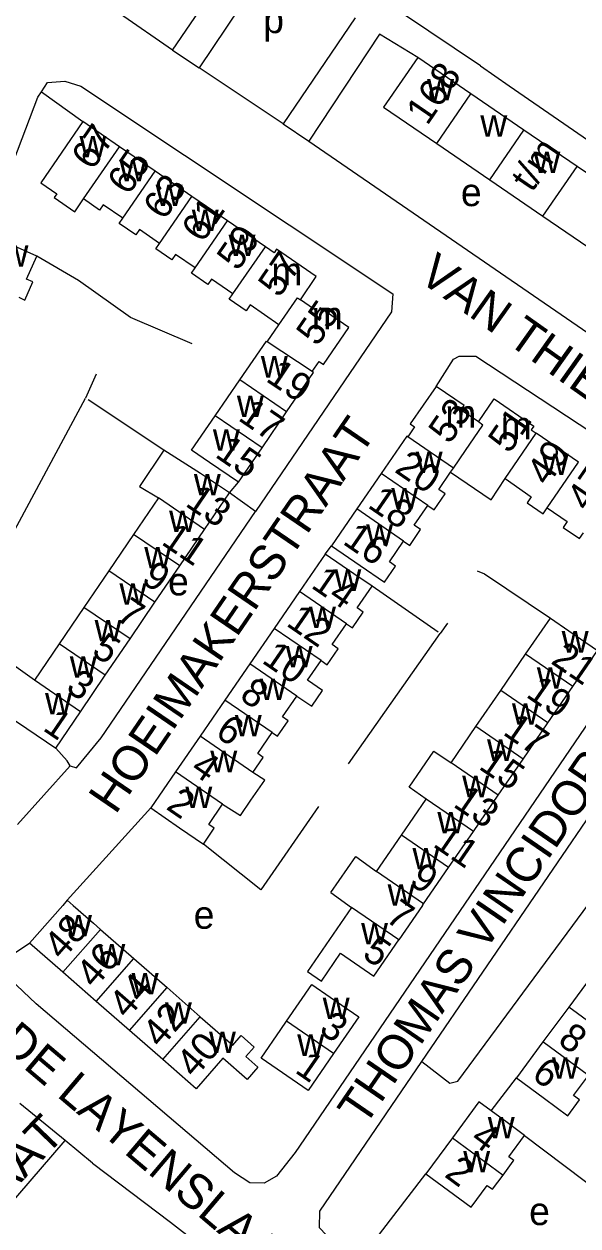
# Model space of a CAD drawing. Extents: x 159294 to 161936, y 384538 to 386517.
# Drawn here: x 160189.5 to 160269, y 385204 to 385376.6 of the extents above; entities that cross this region are included whole.
import ezdxf

# ---------------------------------------------------------------- set-up
doc = ezdxf.new("R2010")
doc.units = 0
for name, color, linetype in [('BLT_Basislijn', 7, 'Continuous'), ('BLT_Bebouwing', 7, 'Continuous'), ('BLT_Centroide', 7, 'Continuous'), ('BLT_Huisnummer', 7, 'Continuous'), ('BLT_Huisnummer_ tussenligend', 7, 'Continuous'), ('BLT_Huisnummer_reeks', 7, 'Continuous'), ('BLT_Onderverdeling_panden', 7, 'Continuous'), ('BLT_Straatnaam', 7, 'Continuous')]:
    doc.layers.add(name, color=color, linetype=linetype)

msp = doc.modelspace()

# ---------------------------------------------------------------- linework, layer by layer
at = {"layer": 'BLT_Basislijn'}
for p, q in [((160210.79, 385372.8), (160224.65, 385393.03)), ((160237.02, 385377.44), (160226.72, 385362.24)), ((160210.79, 385372.8), (160214.63, 385370.28)), ((160255.02, 385370.57), (160259.16, 385367.7)), ((160226.72, 385362.24), (160214.63, 385370.28)), ((160192, 385366.85), (160197.94, 385362.56)), ((160226.72, 385362.24), (160230.39, 385359.74)), ((160230.39, 385359.74), (160284.92, 385322.27)), ((160199.86, 385326.27), (160198.31, 385322.84)), ((160209.55, 385315.38), (160198.71, 385322.58)), ((160218.98, 385309.22), (160220.27, 385310.77)), ((160222.71, 385306.58), (160218.98, 385309.22)), ((160232.74, 385300.43), (160233.63, 385301.64)), ((160246.61, 385227.59), (160293.52, 385296.36)), ((160248.97, 385289.21), (160239.46, 385295.82)), ((160250.3, 385290.51), (160249.23, 385289.04)), ((160236.07, 385270.3), (160249.23, 385289.04)), ((160196.11, 385270.05), (160188.56, 385261.59)), ((160207.7, 385263.98), (160195.69, 385250.73)), ((160256.56, 385220.5), (160260.2, 385225.25)), ((160195.39, 385216.21), (160188.9, 385221.55)), ((160261.35, 385216.97), (160272.84, 385208.26)), ((160199.35, 385212.96), (160195.39, 385216.21)), ((160237.71, 385199.14), (160247.2, 385211.46))]:
    msp.add_line(p, q, dxfattribs=at)
for points in [[(160255.02, 385370.57), (160243.82, 385378.1), (160243.5, 385379.35), (160261.32, 385405.27)], [(160259.16, 385367.7), (160297.32, 385341.34), (160300.62, 385345.75), (160318.83, 385372.39), (160318.67, 385372.78), (160287.92, 385395.1), (160286.25, 385398.26)], [(160210.79, 385372.8), (160203.19, 385378.09), (160201.25, 385381.35), (160199.83, 385386.22), (160199.86, 385391.27), (160200.1, 385393.64), (160200.8, 385394.66), (160202.55, 385396.15), (160205.51, 385396.33), (160222.97, 385392.92), (160224.65, 385393.03)], [(160229.21, 385382.78), (160224.99, 385385.11), (160224.56, 385385.07), (160214.63, 385370.28)], [(160246.02, 385371.78), (160240.55, 385375.11), (160230.39, 385359.74)], [(160192, 385366.85), (160192.85, 385368.17), (160195.37, 385368.36), (160197.65, 385367.65), (160242.44, 385337.84), (160242.28, 385335.25), (160222.71, 385306.58)], [(160183.99, 385346.5), (160191.5, 385366.07), (160192, 385366.85)], [(160213.66, 385330.63), (160204.79, 385334.42), (160197.3, 385339.75), (160191.33, 385343.24)], [(160248.65, 385324.53), (160251.16, 385328.42), (160251.96, 385328.88), (160254.37, 385328.89), (160278.42, 385313), (160285.06, 385308.26), (160285.77, 385307.33), (160285.82, 385305.36), (160284.81, 385302.94)], [(160186.58, 385300.34), (160186.76, 385301.23), (160198.31, 385322.84)], [(160196.11, 385270.05), (160197.04, 385269.77), (160200.59, 385274.07), (160222.71, 385306.58)], [(160254.55, 385298.03), (160255.61, 385297.6), (160265.08, 385291.25)], [(160246.61, 385227.59), (160250.63, 385224.48), (160251.77, 385224.73), (160300.37, 385290.51), (160300.21, 385291.53), (160293.52, 385296.36)], [(160271.85, 385286.6), (160275.7, 385283.85), (160228.43, 385214.5), (160225.73, 385211.09), (160223.98, 385210.09), (160221.91, 385210.17), (160219.71, 385211.57), (160191.24, 385235.87), (160187.53, 385239.39), (160187.4, 385240.81), (160187.69, 385242.37), (160188.17, 385243.16), (160190.3, 385244.57)], [(160196.11, 385270.05), (160195.68, 385270.74), (160194.05, 385272.57)], [(160231.77, 385264.2), (160223.5, 385252.22), (160215.26, 385258.79)], [(160237.71, 385199.14), (160233.84, 385201.67), (160231.93, 385203.68), (160231.96, 385206.08), (160246.61, 385227.59)], [(160177.96, 385196.27), (160181.76, 385200.43), (160195.39, 385216.21)], [(160199.35, 385212.96), (160210.52, 385204.49), (160218.21, 385198.54)]]:
    msp.add_lwpolyline(points, dxfattribs=at)
at = {"layer": 'BLT_Bebouwing'}
for p, q in [((160253.65, 385366.56), (160246.02, 385371.78)), ((160261.27, 385361.34), (160253.65, 385366.56)), ((160203.19, 385358.95), (160197.94, 385362.56)), ((160268.9, 385356.12), (160261.27, 385361.34)), ((160208.34, 385355.43), (160203.19, 385358.95)), ((160248.75, 385359.4), (160256.38, 385354.18)), ((160213.61, 385351.81), (160208.34, 385355.43)), ((160276.53, 385350.9), (160268.9, 385356.12)), ((160256.38, 385354.18), (160264, 385348.97)), ((160218.72, 385348.3), (160213.61, 385351.81)), ((160224.15, 385344.58), (160218.72, 385348.3)), ((160264, 385348.97), (160271.63, 385343.75)), ((160225.41, 385343.72), (160224.15, 385344.58)), ((160224.42, 385330.93), (160226.1, 385333.39)), ((160216.95, 385320.32), (160220.49, 385325.48)), ((160223.67, 385315.72), (160227.2, 385320.88)), ((160269.12, 385313.64), (160263.03, 385317.79)), ((160220.27, 385310.77), (160223.67, 385315.72)), ((160240.75, 385312.02), (160237.26, 385306.92)), ((160208.78, 385308.5), (160205.22, 385303.26)), ((160215.41, 385303.99), (160218.98, 385309.22)), ((160237.26, 385306.92), (160233.63, 385301.64)), ((160205.22, 385303.26), (160201.66, 385298.03)), ((160211.85, 385298.75), (160215.41, 385303.99)), ((160232.74, 385300.43), (160229.06, 385295.07)), ((160201.66, 385298.03), (160198.1, 385292.79)), ((160208.29, 385293.52), (160211.85, 385298.75)), ((160229.06, 385295.07), (160225.43, 385289.78)), ((160204.73, 385288.28), (160208.29, 385293.52)), ((160198.1, 385292.79), (160194.54, 385287.55)), ((160261.51, 385286.05), (160265.08, 385291.25)), ((160225.43, 385289.78), (160221.93, 385284.69)), ((160201.17, 385283.04), (160204.73, 385288.28)), ((160194.54, 385287.55), (160190.98, 385282.32)), ((160257.95, 385280.86), (160261.51, 385286.05)), ((160268.29, 385281.41), (160271.85, 385286.6)), ((160221.93, 385284.69), (160218.35, 385279.48)), ((160197.61, 385277.81), (160201.17, 385283.04)), ((160254.38, 385275.66), (160257.95, 385280.86)), ((160264.72, 385276.21), (160268.29, 385281.41)), ((160218.35, 385279.48), (160214.77, 385274.28)), ((160194.05, 385272.57), (160197.61, 385277.81)), ((160250.81, 385270.46), (160254.38, 385275.66)), ((160261.15, 385271.01), (160264.72, 385276.21)), ((160214.77, 385274.28), (160211.26, 385269.16)), ((160257.58, 385265.81), (160261.15, 385271.01)), ((160211.26, 385269.16), (160207.7, 385263.98)), ((160243.67, 385260.07), (160247.24, 385265.27)), ((160254.01, 385260.62), (160257.58, 385265.81)), ((160240.1, 385254.87), (160243.67, 385260.07)), ((160250.44, 385255.42), (160254.01, 385260.62)), ((160246.87, 385250.22), (160250.44, 385255.42)), ((160233.57, 385251.85), (160236.53, 385249.67)), ((160190.3, 385244.57), (160195.05, 385250)), ((160195.69, 385250.73), (160195.05, 385250)), ((160196.53, 385250), (160195.69, 385250.73)), ((160246.72, 385250), (160243.3, 385245.03)), ((160246.72, 385250), (160246.87, 385250.22)), ((160200.47, 385246.55), (160205.25, 385242.36)), ((160195.08, 385240.39), (160190.3, 385244.57)), ((160205.25, 385242.36), (160210.03, 385238.18)), ((160199.86, 385236.21), (160195.08, 385240.39)), ((160271.45, 385240.44), (160267.71, 385235.4)), ((160210.03, 385238.18), (160214.81, 385234)), ((160204.64, 385232.02), (160199.86, 385236.21)), ((160267.71, 385235.4), (160264, 385230.38)), ((160209.42, 385227.84), (160204.64, 385232.02)), ((160264, 385230.38), (160260.2, 385225.25)), ((160251.01, 385216.62), (160247.2, 385211.46))]:
    msp.add_line(p, q, dxfattribs=at)
for points in [[(160246.02, 385371.78), (160241.12, 385364.62), (160248.75, 385359.4)], [(160197.94, 385362.56), (160191.89, 385353.74), (160194.19, 385352.17), (160193.82, 385351.63), (160196.78, 385349.6), (160198.04, 385351.44)], [(160203.7, 385348.67), (160200.87, 385350.61), (160200.35, 385349.85), (160198.04, 385351.44)], [(160208.96, 385345.05), (160206.06, 385347.04), (160205.55, 385346.29), (160203.18, 385347.91), (160203.7, 385348.67)], [(160191.33, 385343.24), (160188.56, 385344.47), (160183.99, 385346.5)], [(160214.07, 385341.53), (160211.25, 385343.46), (160210.74, 385342.72), (160208.44, 385344.29), (160208.96, 385345.05)], [(160188.73, 385337.32), (160189.61, 385336.93), (160190.77, 385339.54), (160189.87, 385339.94), (160191.33, 385343.24)], [(160229.17, 385336.96), (160231.46, 385340.3), (160225.75, 385344.21), (160225.41, 385343.72)], [(160219.5, 385337.8), (160216.4, 385339.93), (160215.89, 385339.17), (160213.56, 385340.77), (160214.07, 385341.53)], [(160226.1, 385333.39), (160221.95, 385336.23), (160221.37, 385335.39), (160218.97, 385337.03), (160219.5, 385337.8)], [(160230.88, 385326.67), (160231.86, 385328.09), (160232.5, 385327.66), (160236.14, 385332.97), (160232.03, 385335.8), (160231.66, 385335.25), (160229.17, 385336.96)], [(160220.49, 385325.48), (160224.29, 385331.02), (160224.42, 385330.93)], [(160227.2, 385320.88), (160231.08, 385326.53), (160230.88, 385326.67)], [(160248.65, 385324.53), (160244.96, 385319.14), (160245.57, 385318.73), (160244.59, 385317.3)], [(160254.73, 385319.44), (160252.26, 385321.13), (160252.69, 385321.76), (160248.65, 385324.53)], [(160254.73, 385319.44), (160256.99, 385322.73), (160262.69, 385318.82), (160262.32, 385318.27), (160263.03, 385317.79)], [(160220.27, 385310.77), (160216.15, 385313.6), (160213.56, 385315.37), (160216.95, 385320.32)], [(160244.59, 385317.3), (160244.44, 385317.4), (160240.75, 385312.02)], [(160209.55, 385315.38), (160206.09, 385310.16), (160208.78, 385308.5)], [(160218.98, 385309.22), (160214.84, 385312.04), (160209.55, 385315.38)], [(160247.46, 385307.42), (160248.38, 385306.79), (160249.95, 385309.08), (160249.03, 385309.71), (160250.75, 385312.21)], [(160250.75, 385312.21), (160256.59, 385308.25), (160258.58, 385311.3)], [(160258.58, 385311.3), (160262.33, 385308.67), (160261.74, 385307.8), (160264.04, 385306.23), (160264.62, 385307.07)], [(160243.99, 385302.3), (160244.87, 385301.7), (160246.43, 385303.97), (160245.53, 385304.59), (160247.46, 385307.42)], [(160264.62, 385307.07), (160267.49, 385305.1), (160266.91, 385304.26), (160269.24, 385302.66), (160269.81, 385303.49)], [(160233.63, 385301.64), (160237.76, 385298.81), (160241.25, 385296.41), (160242.84, 385298.72), (160241.96, 385299.33), (160243.99, 385302.3)], [(160239.46, 385295.82), (160236.87, 385297.6), (160232.74, 385300.43)], [(160235.8, 385290.44), (160236.64, 385289.86), (160238.2, 385292.12), (160237.33, 385292.71), (160239.46, 385295.82)], [(160265.08, 385291.25), (160267.73, 385289.43), (160271.85, 385286.6)], [(160232.15, 385285.16), (160233.03, 385284.56), (160234.61, 385286.86), (160233.75, 385287.45), (160235.8, 385290.44)], [(160190.98, 385282.32), (160188.34, 385284.27), (160184.71, 385278.92)], [(160228.68, 385280.06), (160230.8, 385278.6), (160232.36, 385280.86), (160230.21, 385282.33), (160232.15, 385285.16)], [(160225.12, 385274.83), (160225.91, 385274.29), (160227.44, 385276.51), (160226.62, 385277.07), (160228.68, 385280.06)], [(160184.71, 385278.92), (160187.42, 385277.08), (160189.92, 385275.38), (160194.05, 385272.57)], [(160222.35, 385269.07), (160223.85, 385271.25), (160223.05, 385271.8), (160225.12, 385274.83)], [(160247.24, 385265.27), (160244.8, 385266.96), (160248.35, 385272.13), (160250.81, 385270.46)], [(160218.01, 385264.52), (160220.58, 385262.92), (160222.08, 385265.1), (160224.05, 385267.96), (160222.35, 385269.07)], [(160207.7, 385263.98), (160211.82, 385261.15), (160215.26, 385258.79)], [(160215.26, 385258.79), (160216.82, 385261.06), (160216.01, 385261.62), (160218.01, 385264.52)], [(160233.57, 385251.85), (160237.12, 385257.02), (160240.1, 385254.87)], [(160196.53, 385250), (160199.45, 385247.44), (160200.47, 385246.55)], [(160236.53, 385249.67), (160230.22, 385240.49), (160232.2, 385239.13), (160234.94, 385243.12), (160239.73, 385239.83), (160243.3, 385245.03)], [(160227.19, 385233.35), (160230.84, 385238.64), (160233.45, 385236.83), (160237.57, 385233.99), (160233.92, 385228.71)], [(160214.81, 385234), (160219.46, 385229.93), (160220.65, 385231.29), (160222.54, 385229.64), (160221.35, 385228.28), (160223.08, 385226.77), (160221.54, 385225.01), (160218.06, 385228.06), (160214.2, 385223.65), (160209.42, 385227.84)], [(160233.92, 385228.71), (160230.27, 385223.42), (160223.54, 385228.06), (160226.38, 385232.18), (160227.19, 385233.35)], [(160260.2, 385225.25), (160264.21, 385222.28), (160267.58, 385219.78), (160269.26, 385222.06), (160268.4, 385222.69), (160270.52, 385225.55)], [(160256.56, 385220.5), (160254.82, 385221.78), (160251.01, 385216.62)], [(160261.35, 385216.97), (160258.85, 385218.81), (160256.56, 385220.5)], [(160258.28, 385211.26), (160259.74, 385213.24), (160259.82, 385213.34), (160259.08, 385213.89), (160261.35, 385216.97)], [(160247.2, 385211.46), (160253.69, 385206.67), (160255.99, 385209.79), (160256.77, 385209.22), (160258.28, 385211.26)]]:
    msp.add_lwpolyline(points, dxfattribs=at)
at = {"layer": 'BLT_Onderverdeling_panden'}
for p, q in [((160248.75, 385359.4), (160253.65, 385366.56)), ((160256.38, 385354.18), (160261.27, 385361.34)), ((160198.04, 385351.44), (160203.19, 385358.95)), ((160203.7, 385348.67), (160208.34, 385355.43)), ((160264, 385348.97), (160268.9, 385356.12)), ((160208.96, 385345.05), (160213.61, 385351.81)), ((160214.07, 385341.53), (160218.72, 385348.3)), ((160219.5, 385337.8), (160224.15, 385344.58)), ((160230.88, 385326.67), (160224.42, 385330.93)), ((160227.2, 385320.88), (160220.49, 385325.48)), ((160223.67, 385315.72), (160216.95, 385320.32)), ((160251.16, 385312.8), (160244.59, 385317.3)), ((160258.58, 385311.3), (160263.03, 385317.79)), ((160251.16, 385312.8), (160252.87, 385315.3)), ((160264.62, 385307.07), (160269.12, 385313.64)), ((160247.46, 385307.42), (160240.75, 385312.02)), ((160215.41, 385303.99), (160208.78, 385308.5)), ((160243.99, 385302.3), (160237.26, 385306.92)), ((160211.85, 385298.75), (160205.22, 385303.26)), ((160208.29, 385293.52), (160201.66, 385298.03)), ((160235.8, 385290.44), (160229.06, 385295.07)), ((160204.73, 385288.28), (160198.1, 385292.79)), ((160232.15, 385285.16), (160225.43, 385289.78)), ((160201.17, 385283.04), (160194.54, 385287.55)), ((160268.29, 385281.41), (160261.51, 385286.05)), ((160228.68, 385280.06), (160221.93, 385284.69)), ((160197.61, 385277.81), (160190.98, 385282.32)), ((160264.72, 385276.21), (160257.95, 385280.86)), ((160225.12, 385274.83), (160218.35, 385279.48)), ((160261.15, 385271.01), (160254.38, 385275.66)), ((160222.35, 385269.07), (160214.77, 385274.28)), ((160257.58, 385265.81), (160250.81, 385270.46)), ((160218.01, 385264.52), (160211.26, 385269.16)), ((160254.01, 385260.62), (160247.24, 385265.27)), ((160250.44, 385255.42), (160243.67, 385260.07)), ((160246.87, 385250.22), (160240.1, 385254.87)), ((160243.3, 385245.03), (160236.53, 385249.67)), ((160195.08, 385240.39), (160200.47, 385246.55)), ((160199.86, 385236.21), (160205.25, 385242.36)), ((160204.64, 385232.02), (160210.03, 385238.18)), ((160274.24, 385230.56), (160267.71, 385235.4)), ((160209.42, 385227.84), (160214.81, 385234)), ((160233.92, 385228.71), (160227.19, 385233.35)), ((160270.52, 385225.55), (160264, 385230.38)), ((160251.01, 385216.62), (160258.28, 385211.26))]:
    msp.add_line(p, q, dxfattribs=at)
for points in [[(160226.1, 385333.39), (160228.75, 385337.25), (160229.17, 385336.96)], [(160252.87, 385315.3), (160255.39, 385318.98), (160254.73, 385319.44)], [(160250.75, 385312.21), (160251.16, 385312.8)]]:
    msp.add_lwpolyline(points, dxfattribs=at)

# ---------------------------------------------------------------- texts
at = {"layer": 'BLT_Centroide'}
for s, p in [('p', (160223.84, 385375.26)), ('w', (160247.38, 385365.59)), ('w', (160255.01, 385360.38)), ('w', (160197.45, 385357.42)), ('w', (160203.19, 385353.97)), ('w', (160262.64, 385355.16)), ('w', (160208.39, 385350.41)), ('e', (160252.22, 385350.41)), ('w', (160213.58, 385346.83)), ('w', (160186.27, 385341.72)), ('w', (160218.86, 385343.23)), ('m', (160225, 385339.06)), ('m', (160230.8, 385332.72)), ('w', (160223.5, 385325.8)), ('w', (160220.06, 385320.12)), ('m', (160249.98, 385318.59)), ('m', (160257.95, 385316.91)), ('w', (160216.61, 385315.28)), ('w', (160245.73, 385312.09)), ('w', (160263.84, 385311.8)), ('w', (160213.88, 385308.88)), ('w', (160242.21, 385306.88)), ('w', (160210.32, 385303.62)), ('w', (160238.61, 385301.66)), ('w', (160206.76, 385298.38)), ('w', (160234.05, 385295.16)), ('e', (160210.18, 385294.51)), ('w', (160203.2, 385293.16)), ('w', (160230.41, 385289.81)), ('w', (160199.63, 385287.91)), ('w', (160266.69, 385286.31)), ('w', (160227.07, 385284.19)), ('w', (160196.07, 385282.69)), ('w', (160223.32, 385279.5)), ('w', (160263.12, 385281.12)), ('w', (160192.51, 385277.44)), ('w', (160219.76, 385274.28)), ('w', (160259.55, 385275.94)), ('w', (160216.24, 385269.12)), ('w', (160255.98, 385270.75)), ('w', (160212.66, 385263.97)), ('w', (160252.41, 385265.53)), ('w', (160248.84, 385260.34)), ('w', (160245.27, 385255.16)), ('w', (160241.7, 385249.94)), ('e', (160213.86, 385246.64)), ('w', (160195.39, 385245.56)), ('w', (160237.89, 385244.41)), ('w', (160200.17, 385241.38)), ('w', (160204.95, 385237.2)), ('w', (160209.73, 385233.02)), ('w', (160232.38, 385233.66)), ('w', (160216.05, 385228.81)), ('w', (160228.73, 385228.38)), ('w', (160265.3, 385225.09)), ('w', (160256.08, 385216.53)), ('w', (160252.55, 385211.66)), ('e', (160262.02, 385204.08))]:
    msp.add_text(s, height=4, dxfattribs=at).set_placement(p)
at = {"layer": 'BLT_Huisnummer'}
for s, rotation, p in [('67', 55.5479, (160199.32, 385355.41)), ('63', 55.5447, (160209.63, 385348.25)), ('59', 55.5446, (160220.2, 385340.96)), ('55', 55.5606, (160231.6, 385330.13)), ('19', 326.2183, (160224.06, 385325.38)), ('53', 55.558, (160250.59, 385316.08)), ('15', 325.5564, (160216.77, 385314.49)), ('20', 325.5524, (160242.54, 385312.33)), ('47', 55.5661, (160270.43, 385306.4)), ('13', 325.7695, (160212.49, 385307.46)), ('16', 325.5153, (160235.1, 385302)), ('9', 325.7695, (160206.17, 385296.45)), ('14', 325.5153, (160230.55, 385295.72)), ('5', 325.7695, (160199.03, 385286.1)), ('10', 325.5142, (160223.48, 385284.94)), ('21', 325.5255, (160264.98, 385284.84)), ('1', 325.7695, (160192.04, 385275.23)), ('6', 325.5106, (160216.77, 385274.4)), ('17', 325.5255, (160258.09, 385274.62)), ('2', 325.5121, (160209.74, 385263.92)), ('13', 325.5255, (160250.95, 385264.28)), ('9', 325.5255, (160244.63, 385253.14)), ('48', 48.8095, (160194.98, 385241.98)), ('5', 325.5255, (160237.89, 385242.61)), ('44', 48.8055, (160204.32, 385233.55)), ('3', 325.3944, (160231.69, 385231.81)), ('40', 48.8076, (160214, 385225.06)), ('1', 325.3984, (160228.23, 385226.09)), ('6', 323.4739, (160262.2, 385225.29)), ('4', 323.5742, (160253.4, 385216.07)), ('2', 323.5693, (160249.71, 385211.13))]:
    msp.add_text(s, height=4, rotation=rotation, dxfattribs=at).set_placement(p)
at = {"layer": 'BLT_Huisnummer_ tussenligend'}
for s, rotation, p in [('65', 55.5447, (160204.48, 385351.83)), ('61', 55.5446, (160215.13, 385345)), ('57', 55.5446, (160226.13, 385337.11)), ('17', 325.5564, (160220.08, 385319.77)), ('51', 55.5661, (160259.16, 385314.73)), ('49', 55.5661, (160264.67, 385310.07)), ('18', 325.5153, (160238.68, 385307.24)), ('11', 325.7695, (160209.06, 385301.94)), ('7', 325.7695, (160202.51, 385291.17)), ('12', 325.5142, (160226.98, 385290.26)), ('3', 325.7695, (160195.33, 385280.9)), ('8', 325.5106, (160220.27, 385279.72)), ('19', 325.5255, (160261.41, 385280.03)), ('15', 325.5255, (160254.62, 385269.7)), ('4', 325.5121, (160213.22, 385269.17)), ('11', 325.5255, (160248.05, 385258.55)), ('7', 325.5255, (160241.2, 385247.86)), ('46', 48.8055, (160199.61, 385237.92)), ('42', 48.8076, (160209.12, 385229.35)), ('8', 323.4739, (160265.96, 385230.25))]:
    msp.add_text(s, height=4, rotation=rotation, dxfattribs=at).set_placement(p)
at = {"layer": 'BLT_Huisnummer_reeks'}
for s, rotation, p in [('168', 55.6265, (160247.39, 385361.87)), ('t/m', 55.6222, (160262.43, 385352.27))]:
    msp.add_text(s, height=4, rotation=rotation, dxfattribs=at).set_placement(p)
at = {"layer": 'BLT_Straatnaam'}
for s, rotation, p in [('VAN THIENENLAAN', 324.619, (160245.91, 385339.87)), ('HOEIMAKERSTRAAT', 55.6518, (160202.62, 385262.91)), ('THOMAS VINCIDORSTRAAT', 55.5464, (160238.38, 385218.06)), ('MATHYS DE LAYENSLAAN', 319.7325, (160162.88, 385249.07)), ('MARTERSTRAAT', 46.1179, (160157.67, 385177.5))]:
    msp.add_text(s, height=5, rotation=rotation, dxfattribs=at).set_placement(p)

doc.saveas('drawing.dxf')
